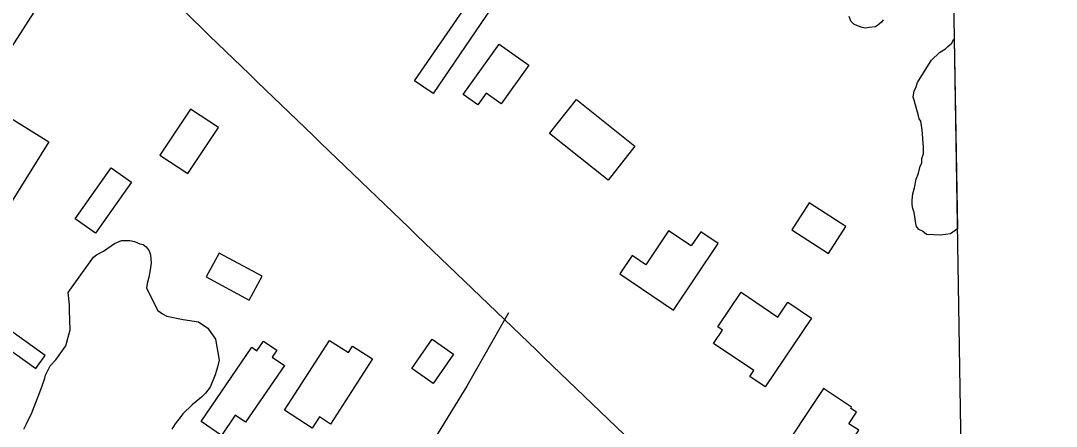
# Model space of a CAD drawing. Extents: x 3823584 to 3861785, y 301729 to 327625.
# Drawn here: x 3858898 to 3859686, y 312242 to 312550 of the extents above; entities that cross this region are included whole.
import ezdxf

# ---------------------------------------------------------------- set-up
doc = ezdxf.new("R2010")
doc.units = 0
for name, color, linetype in [('V-BLDG-OTLN', 7, 'Continuous'), ('V-GRID-FRAM', 7, 'Continuous'), ('V-ROAD-CNTR', 7, 'Continuous'), ('V-SITE-VEGE', 7, 'Continuous')]:
    doc.layers.add(name, color=color, linetype=linetype)

msp = doc.modelspace()

# ---------------------------------------------------------------- linework, layer by layer
at = {"layer": 'V-BLDG-OTLN'}
for points in [[(3859197.74, 312504.25), (3859242.25, 312569.13), (3859256.25, 312559.53), (3859211.74, 312494.65)], [(3859234.71, 312493.69), (3859261.87, 312532.16), (3859284.49, 312516.19), (3859263.63, 312486.63), (3859252.08, 312494.78), (3859245.78, 312485.87)], [(3859320.71, 312489.92), (3859365.22, 312454.46), (3859344.74, 312428.76), (3859300.23, 312464.21)], [(3859004.05, 312447.78), (3859025.21, 312433.68), (3859048.53, 312468.67), (3859027.38, 312482.77)], [(3858854.21, 312433.68), (3858883.3, 312480.4), (3858919.69, 312457.73), (3858890.61, 312411.02)], [(3858939.71, 312399.3), (3858967.03, 312438.09), (3858982.44, 312427.23), (3858955.12, 312388.45)], [(3859484.41, 312391.09), (3859512.33, 312372.98), (3859525.56, 312393.39), (3859497.65, 312411.5)], [(3859394.64, 312329.98), (3859428.59, 312380.53), (3859415.21, 312389.51), (3859407.94, 312378.69), (3859390.79, 312390.21), (3859373.48, 312364.45), (3859363.15, 312371.39), (3859353.77, 312357.43)], [(3859039.31, 312355.23), (3859071.92, 312337.6), (3859081.72, 312355.72), (3859049.11, 312373.35)], [(3859445.94, 312343.56), (3859473.85, 312324.7), (3859481.47, 312335.97), (3859499.43, 312323.84), (3859464.13, 312271.59), (3859452.5, 312279.45), (3859455.6, 312284.05), (3859425.03, 312304.7), (3859431.82, 312314.75), (3859428.15, 312317.23)], [(3858875.36, 312310.28), (3858909.74, 312285.6), (3858916.85, 312295.5), (3858882.47, 312320.18)], [(3859035.39, 312245.27), (3859073.93, 312301.8), (3859077.84, 312299.14), (3859082.82, 312306.45), (3859093, 312299.51), (3859089.45, 312294.3), (3859098.67, 312288.01), (3859069.15, 312244.71), (3859061.23, 312250.11), (3859050.78, 312234.78)], [(3859098.77, 312253.84), (3859133.03, 312306.94), (3859147.39, 312297.68), (3859150.59, 312302.63), (3859165.63, 312292.93), (3859133.7, 312243.43), (3859125.38, 312248.79), (3859119.86, 312240.23)], [(3859195.56, 312285.53), (3859210.97, 312307.8), (3859227.32, 312296.48), (3859211.9, 312274.21)], [(3859508.56, 312270.39), (3859472.34, 312216.07), (3859496.54, 312199.94), (3859507.92, 312217), (3859516.97, 312210.96), (3859535.42, 312238.64), (3859527.94, 312243.63), (3859533.74, 312252.34), (3859529.39, 312255.24), (3859529.97, 312256.11)]]:
    msp.add_lwpolyline(points, close=True, dxfattribs=at)
at = {"layer": 'V-GRID-FRAM'}
msp.add_lwpolyline([(3827552.18, 325335.99), (3859397.29, 325827), (3859685.54, 307646.85), (3827824.57, 307155.59), (3827552.18, 325335.99)], dxfattribs=at)
at = {"layer": 'V-ROAD-CNTR'}
for points in [[(3858952.21, 312625.33), (3858886.52, 312522.4), (3858448.05, 311847.62), (3858289.27, 311608.2)], [(3859269.17, 312327.78), (3859237.34, 312272.23), (3859171.98, 312165.87), (3859072.56, 312014.57), (3858988.08, 311883.7), (3858916.8, 311774.46), (3858900.65, 311751.69)]]:
    msp.add_lwpolyline(points, dxfattribs=at)
msp.add_spline([(3854116.13, 316942.4), (3854169.42, 316931.52), (3854298.84, 316901.82), (3854437.58, 316854.58), (3854560.47, 316798.18), (3854671.19, 316730.15), (3854747.11, 316675.95), (3854806.61, 316630.04), (3854875.81, 316567.34), (3854972.81, 316478.01), (3855148.5, 316306.83), (3855485, 315981.59), (3856075.1, 315410.1), (3856623.47, 314884.78), (3857154.48, 314370.37), (3857470.65, 314060.55), (3857747.38, 313795.59), (3858247.58, 313313.32), (3858629.53, 312940.33), (3859041.83, 312538.5), (3859429.79, 312165.72), (3859613.32, 311989.18)], degree=3, dxfattribs=at)
at = {"layer": 'V-SITE-VEGE'}
for p, q in [((3859529.25, 312549.58), (3859528.11, 312553.13)), ((3859531.57, 312547.2), (3859529.25, 312549.58)), ((3859534.5, 312545.99), (3859531.57, 312547.2)), ((3859538.02, 312544.77), (3859534.5, 312545.99)), ((3859540.37, 312544.16), (3859538.02, 312544.77)), ((3859543.32, 312544.71), (3859540.37, 312544.16)), ((3859548.03, 312545.24), (3859543.32, 312544.71)), ((3859549.81, 312546.4), (3859548.03, 312545.24)), ((3859552.78, 312548.72), (3859549.81, 312546.4)), ((3859553.98, 312550.47), (3859552.78, 312548.72)), ((3859596.66, 312525.73), (3859601.4, 312528.62)), ((3859601.4, 312528.62), (3859603.19, 312530.37)), ((3859603.19, 312530.37), (3859606.16, 312532.69)), ((3859606.16, 312532.69), (3859607.37, 312535.61)), ((3859607.37, 312535.61), (3859608.02, 312536.09)), ((3859608.02, 312536.09), (3859610.31, 312391.76)), ((3859590.71, 312519.92), (3859596.66, 312525.73)), ((3859579.92, 312502.98), (3859588.31, 312516.41)), ((3859588.31, 312516.41), (3859590.71, 312519.92)), ((3859577.49, 312496.53), (3859578.69, 312498.87)), ((3859578.69, 312498.87), (3859579.92, 312502.98)), ((3859576.85, 312491.83), (3859577.49, 312496.53)), ((3859577.41, 312489.47), (3859576.85, 312491.83)), ((3859580.8, 312477.66), (3859577.41, 312489.47)), ((3859581.36, 312475.3), (3859580.8, 312477.66)), ((3859582.52, 312473.52), (3859581.36, 312475.3)), ((3859583.62, 312467.03), (3859582.52, 312473.52)), ((3859584.64, 312453.48), (3859583.62, 312467.03)), ((3859584.58, 312448.78), (3859584.64, 312453.48)), ((3859583.32, 312441.73), (3859583.37, 312445.26)), ((3859583.37, 312445.26), (3859584.58, 312448.78)), ((3859579.06, 312429.42), (3859580.88, 312434.11)), ((3859580.88, 312434.11), (3859582.12, 312439.39)), ((3859582.12, 312439.39), (3859583.32, 312441.73)), ((3859577.81, 312422.96), (3859579.06, 312429.42)), ((3859575.94, 312413.57), (3859576.58, 312418.27)), ((3859576.58, 312418.27), (3859577.81, 312422.96)), ((3859575.89, 312410.04), (3859575.94, 312413.57)), ((3859576.45, 312407.09), (3859575.89, 312410.04)), ((3859577.59, 312404.13), (3859576.45, 312407.09)), ((3859578.67, 312395.88), (3859577.59, 312404.13)), ((3859579.23, 312393.52), (3859578.67, 312395.88)), ((3859580.97, 312391.15), (3859579.23, 312393.52)), ((3859583.9, 312389.94), (3859580.97, 312391.15)), ((3859586.81, 312387.55), (3859583.9, 312389.94)), ((3859597.4, 312386.84), (3859586.81, 312387.55)), ((3859605.06, 312387.92), (3859597.4, 312386.84)), ((3859610.31, 312391.76), (3859605.06, 312387.92))]:
    msp.add_line(p, q, dxfattribs=at)
for points in [[(3858924.9, 312292.24), (3858932.67, 312302.74), (3858935.76, 312315.07), (3858935.34, 312329.78), (3858935.39, 312333.9), (3858934.32, 312343.33), (3858953.47, 312370.18), (3858955.84, 312371.92), (3858961.17, 312374.8), (3858969.48, 312380.59), (3858974.8, 312382.88), (3858981.27, 312382.8), (3858984.8, 312382.17), (3858988.9, 312380.36), (3858991.25, 312379.74), (3858993.58, 312377.95), (3858995.9, 312374.98), (3858997.04, 312372.03), (3858997.55, 312365.55), (3858996.3, 312359.09), (3858995.66, 312354.98), (3858994.43, 312350.28), (3858993.8, 312346.76), (3859002.43, 312329.59), (3859005.93, 312327.2), (3859009.44, 312325.39), (3859021.77, 312322.89), (3859033.52, 312320.99), (3859040.53, 312316.2), (3859046.32, 312307.9), (3859049.07, 312291.97), (3859047.83, 312286.69)], [(3858900.75, 312239.55), (3858902.56, 312243.65), (3858906.77, 312251.84), (3858912.85, 312267.66), (3858914.66, 312272.35), (3858916.5, 312278.21), (3858917.12, 312280.56), (3858920.73, 312287.58), (3858924.9, 312292.24)], [(3859047.83, 312286.69), (3859046, 312280.83), (3859042.36, 312271.45), (3859038.78, 312266.79), (3859035.8, 312263.88), (3859028.67, 312258.08), (3859021.53, 312251.1), (3859020.33, 312249.35), (3859015.56, 312243.52), (3859013.15, 312239.42)]]:
    msp.add_lwpolyline(points, dxfattribs=at)

doc.saveas('drawing.dxf')
